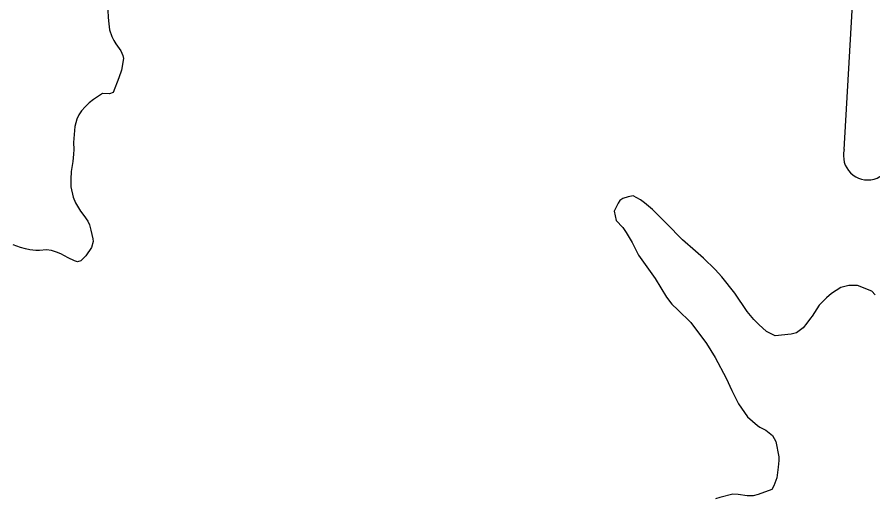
# Model space of a CAD drawing. Extents: x 3146026 to 3183936, y 897894 to 923344.
# Drawn here: x 3174529 to 3175467, y 904243 to 904770 of the extents above; entities that cross this region are included whole.
import ezdxf

# ---------------------------------------------------------------- set-up
doc = ezdxf.new("R2010")
doc.units = 0
for name, color, linetype in [('V-SITE-VEGE', 7, 'Continuous'), ('V-TOPO-WATR-IDEN', 7, 'Continuous'), ('V-WETL-SWMP', 7, 'Continuous')]:
    doc.layers.add(name, color=color, linetype=linetype)

msp = doc.modelspace()

# ---------------------------------------------------------------- linework, layer by layer
at = {"layer": 'V-SITE-VEGE'}
for p, q in [((3175192.58, 904571.74), (3175189.32, 904569.45)), ((3175198.6, 904573.56), (3175192.58, 904571.74)), ((3175204.16, 904574.45), (3175198.6, 904573.56)), ((3175212.01, 904570.25), (3175204.16, 904574.45)), ((3175216.62, 904566.98), (3175212.01, 904570.25)), ((3175187.46, 904566.68), (3175183.24, 904557.91)), ((3175189.32, 904569.45), (3175187.46, 904566.68)), ((3175225.37, 904559.52), (3175216.62, 904566.98)), ((3175183.24, 904557.91), (3175185.5, 904547.71)), ((3175240.56, 904544.16), (3175225.37, 904559.52)), ((3175185.5, 904547.71), (3175192.86, 904539.8)), ((3175258.06, 904526.48), (3175240.56, 904544.16)), ((3175192.86, 904539.8), (3175196.53, 904534.22)), ((3175196.53, 904534.22), (3175202.95, 904523.54)), ((3175202.95, 904523.54), (3175209.82, 904509.62)), ((3175272.33, 904513.9), (3175258.06, 904526.48)), ((3175281.09, 904506.44), (3175272.33, 904513.9)), ((3175209.82, 904509.62), (3175228.19, 904484.06)), ((3175293.98, 904493.87), (3175281.09, 904506.44)), ((3175301.34, 904485.96), (3175293.98, 904493.87)), ((3175315.59, 904467.83), (3175301.34, 904485.96)), ((3175228.19, 904484.06), (3175240.58, 904463.62)), ((3175440.62, 904476.39), (3175431.81, 904474.13)), ((3175449.88, 904476.34), (3175440.62, 904476.39)), ((3175465.59, 904470.23), (3175449.88, 904476.34)), ((3175328.9, 904447.85), (3175315.59, 904467.83)), ((3175421.6, 904467.7), (3175416.01, 904462.64)), ((3175431.81, 904474.13), (3175421.6, 904467.7)), ((3175469.26, 904466.05), (3175465.59, 904470.23)), ((3175240.58, 904463.62), (3175246.55, 904455.72)), ((3175416.01, 904462.64), (3175408.1, 904454.82)), ((3175246.55, 904455.72), (3175253, 904449.66)), ((3175253, 904449.66), (3175267.27, 904435.7)), ((3175336.26, 904439.01), (3175328.9, 904447.85)), ((3175408.1, 904454.82), (3175400.16, 904442.82)), ((3175341.78, 904433.43), (3175336.26, 904439.01)), ((3175398.3, 904440.52), (3175394.56, 904434.99)), ((3175400.16, 904442.82), (3175398.3, 904440.52)), ((3175267.27, 904435.7), (3175284.27, 904412.92)), ((3175350.07, 904425.98), (3175341.78, 904433.43)), ((3175390.37, 904429.92), (3175382.93, 904424.4)), ((3175394.56, 904434.99), (3175390.37, 904429.92)), ((3175355.15, 904423.17), (3175350.07, 904425.98)), ((3175359.77, 904421.29), (3175355.15, 904423.17)), ((3175377.37, 904423.05), (3175359.77, 904421.29)), ((3175382.93, 904424.4), (3175377.37, 904423.05)), ((3175284.27, 904412.92), (3175293.91, 904397.59)), ((3175293.91, 904397.59), (3175305.81, 904374.84)), ((3175305.81, 904374.84), (3175312.22, 904361.38)), ((3175312.22, 904361.38), (3175319.54, 904346.53)), ((3175319.54, 904346.53), (3175329.19, 904332.59)), ((3175329.19, 904332.59), (3175340.24, 904322.8)), ((3175340.24, 904322.8), (3175343.01, 904320.94)), ((3175343.01, 904320.94), (3175349.47, 904317.66)), ((3175349.47, 904317.66), (3175356.85, 904312.06)), ((3175356.85, 904312.06), (3175360.52, 904305.56)), ((3175360.52, 904305.56), (3175363.66, 904288.42)), ((3175363.66, 904288.42), (3175363.64, 904284.72)), ((3175363.64, 904284.72), (3175363.13, 904277.31)), ((3175363.13, 904277.31), (3175361.68, 904265.75)), ((3175361.68, 904265.75), (3175358.39, 904256.97)), ((3175356.05, 904252.82), (3175341.21, 904247.35)), ((3175358.39, 904256.97), (3175356.05, 904252.82)), ((3175299.07, 904243.88), (3175294.43, 904242.51)), ((3175313.44, 904247.5), (3175299.07, 904243.88)), ((3175318.99, 904247.47), (3175313.44, 904247.5)), ((3175329.17, 904246.02), (3175318.99, 904247.47)), ((3175335.65, 904245.99), (3175329.17, 904246.02)), ((3175341.21, 904247.35), (3175335.65, 904245.99))]:
    msp.add_line(p, q, dxfattribs=at)
at = {"layer": 'V-TOPO-WATR-IDEN'}
msp.add_lwpolyline([(3175435.43, 904625.26), (3175452.92, 904930.22), (3175312.96, 904967.05), (3175475.46, 905584.56), (3175615.42, 905547.73), (3175752.82, 905831.34)], dxfattribs=at)
msp.add_arc((3175461.07, 904618.51), 26.51, 165.25626, 345.25626, dxfattribs=at)
at = {"layer": 'V-WETL-SWMP'}
msp.add_lwpolyline([(3174628.19, 904778.13), (3174628.54, 904770.14), (3174629.1, 904762.95), (3174630.06, 904756.56), (3174632.61, 904748.96), (3174634.59, 904744.76), (3174636.76, 904741.16), (3174642.51, 904733.54), (3174644.67, 904728.34), (3174645.25, 904725.15), (3174643.19, 904712.38), (3174640.35, 904704.02), (3174633.87, 904687.69), (3174629.87, 904686.31), (3174622.29, 904686.56), (3174612.47, 904680.03), (3174607.66, 904676.46), (3174603.25, 904672.09), (3174599.43, 904667.53), (3174596.21, 904663.15), (3174593.99, 904658.57), (3174591.95, 904650.4), (3174590.66, 904633.05), (3174590.81, 904625.26), (3174590.58, 904620.08), (3174589.94, 904612.1), (3174588.09, 904601.33), (3174587.44, 904592.95), (3174587.59, 904584.37), (3174590.32, 904573.18), (3174592.88, 904566.98), (3174598.02, 904557.77), (3174601.79, 904552.96), (3174606.14, 904546.95), (3174607.92, 904542.75), (3174609.68, 904536.95), (3174611.82, 904527.56), (3174612.2, 904524.36), (3174610.37, 904517.79), (3174604.13, 904508.64), (3174598.72, 904503.28), (3174594.72, 904502.31), (3174591.53, 904503.32), (3174584.76, 904506.75), (3174576.61, 904511.19), (3174571.83, 904513.01), (3174566.25, 904514.84), (3174560.86, 904515.47), (3174553.08, 904514.71), (3174549.29, 904514.73), (3174542.7, 904515.37), (3174537.72, 904516.4), (3174532.34, 904517.82), (3174524.37, 904520.86)], dxfattribs=at)

doc.saveas('drawing.dxf')
